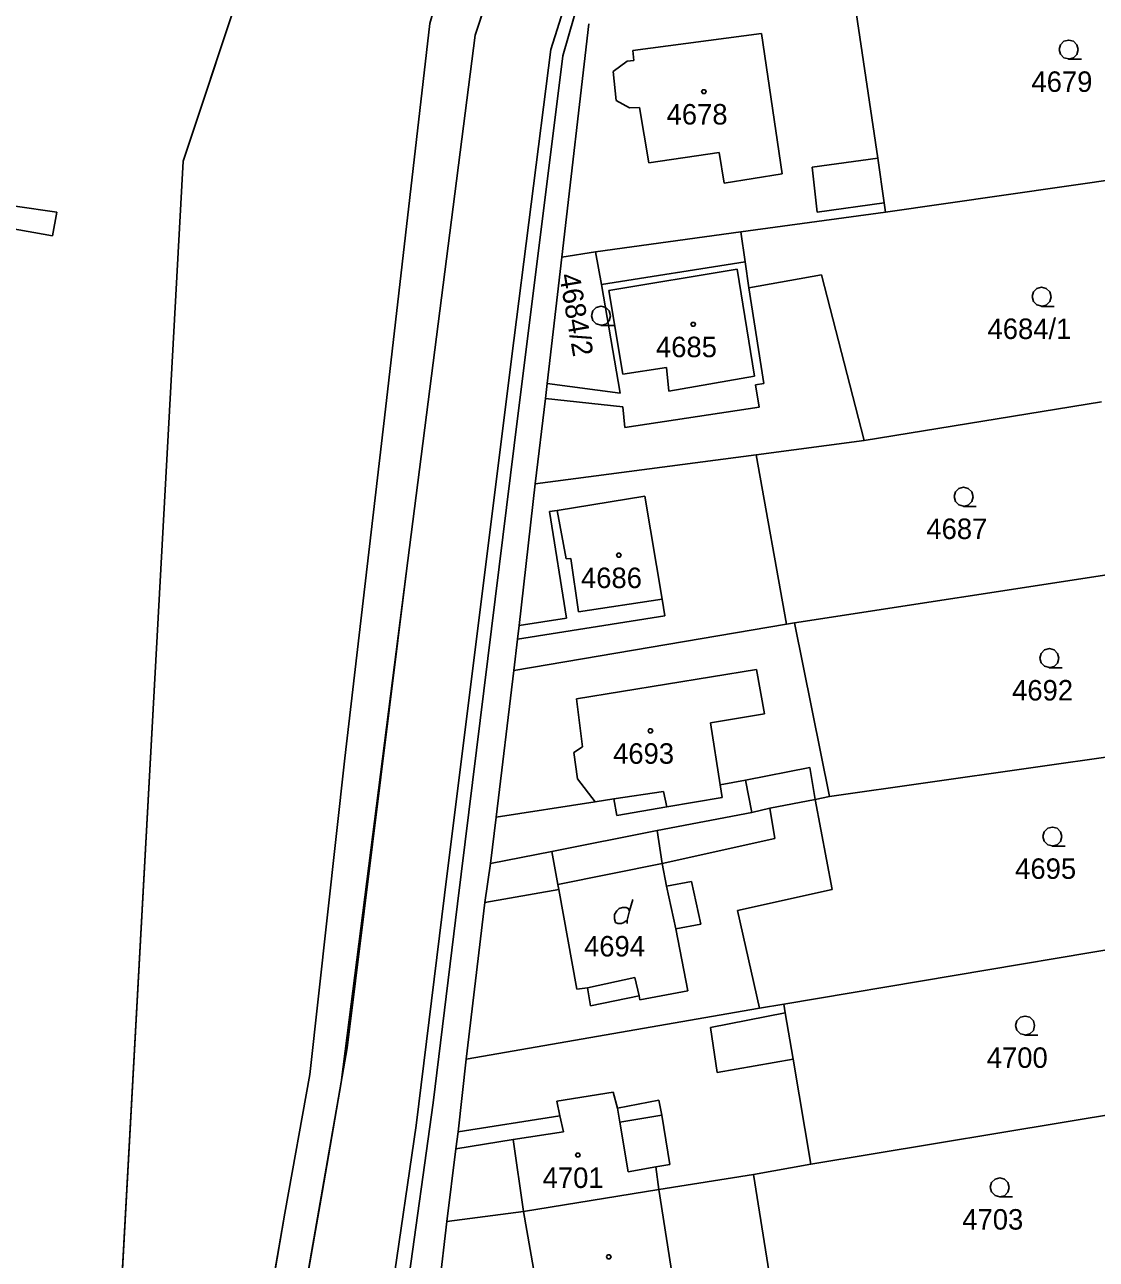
# Model space of a CAD drawing. Extents: x -263587 to -261993, y -1238795 to -1236748.
# Drawn here: x -262821.3 to -262737.7, y -1237799.3 to -1237702.9 of the extents above; entities that cross this region are included whole.
import ezdxf

# ---------------------------------------------------------------- set-up
doc = ezdxf.new("R2010")
doc.units = 0
for name, color, linetype in [('Vrstva 1', 7, 'Continuous'), ('Vrstva 2', 7, 'Continuous'), ('Vrstva 3', 7, 'Continuous')]:
    doc.layers.add(name, color=color, linetype=linetype)

msp = doc.modelspace()

# ---------------------------------------------------------------- linework, layer by layer
at = {"layer": 'Vrstva 1'}
for p, q in [((-262808.97, -1237713.58), (-262798.7, -1237682.73)), ((-262798.7, -1237682.73), (-262808.97, -1237713.58)), ((-262782.84, -1237693.61), (-262786.17, -1237703.72)), ((-262780.26, -1237704.85), (-262777.55, -1237696.31)), ((-262776.92, -1237696.9), (-262779.31, -1237705.34)), ((-262756.66, -1237700.27), (-262754.74, -1237713.33)), ((-262754.74, -1237713.33), (-262756.66, -1237700.27)), ((-262793.17, -1237732.93), (-262789.7, -1237702.82)), ((-262789.7, -1237702.82), (-262793.17, -1237732.93)), ((-262779.4, -1237721.06), (-262777.28, -1237702.84)), ((-262777.28, -1237702.84), (-262779.4, -1237721.06)), ((-262786.17, -1237703.72), (-262791.55, -1237745.76)), ((-262773.86, -1237704.94), (-262763.82, -1237703.61)), ((-262763.82, -1237703.61), (-262762.21, -1237714.56)), ((-262783.33, -1237729.01), (-262780.26, -1237704.85)), ((-262773.78, -1237705.7), (-262773.86, -1237704.94)), ((-262779.31, -1237705.34), (-262783.11, -1237735.78)), ((-262775.4, -1237706.56), (-262774.31, -1237705.75)), ((-262774.31, -1237705.75), (-262773.78, -1237705.7)), ((-262775.17, -1237708.83), (-262775.4, -1237706.56)), ((-262774.12, -1237709.41), (-262775.17, -1237708.83)), ((-262773.33, -1237709.38), (-262774.12, -1237709.41)), ((-262772.6, -1237713.7), (-262773.33, -1237709.38)), ((-262811.09, -1237752.57), (-262808.97, -1237713.58)), ((-262808.97, -1237713.58), (-262811.09, -1237752.57)), ((-262767.11, -1237712.9), (-262772.6, -1237713.7)), ((-262766.74, -1237715.28), (-262767.11, -1237712.9)), ((-262759.87, -1237714.05), (-262754.74, -1237713.33)), ((-262754.74, -1237713.33), (-262754.23, -1237716.83)), ((-262754.23, -1237716.83), (-262754.74, -1237713.33)), ((-262762.21, -1237714.56), (-262766.74, -1237715.28)), ((-262759.46, -1237717.56), (-262759.87, -1237714.05)), ((-262754.12, -1237717.55), (-262730.64, -1237714.17)), ((-262730.64, -1237714.17), (-262754.12, -1237717.55)), ((-262822.09, -1237717.08), (-262818.83, -1237717.56)), ((-262818.83, -1237717.56), (-262822.09, -1237717.08)), ((-262765.43, -1237719.08), (-262754.12, -1237717.55)), ((-262754.12, -1237717.55), (-262765.43, -1237719.08)), ((-262754.23, -1237716.83), (-262759.46, -1237717.56)), ((-262754.23, -1237716.83), (-262754.12, -1237717.55)), ((-262754.12, -1237717.55), (-262754.23, -1237716.83)), ((-262818.83, -1237717.56), (-262819.16, -1237719.4)), ((-262819.16, -1237719.4), (-262818.83, -1237717.56)), ((-262819.16, -1237719.4), (-262822.52, -1237718.81)), ((-262822.52, -1237718.81), (-262819.16, -1237719.4)), ((-262776.76, -1237720.65), (-262765.43, -1237719.08)), ((-262765.43, -1237719.08), (-262776.76, -1237720.65)), ((-262765.43, -1237719.08), (-262765.09, -1237721.44)), ((-262765.09, -1237721.44), (-262765.43, -1237719.08)), ((-262780.55, -1237730.94), (-262779.4, -1237721.06)), ((-262779.4, -1237721.06), (-262780.55, -1237730.94)), ((-262779.4, -1237721.06), (-262776.76, -1237720.65)), ((-262776.76, -1237720.65), (-262779.4, -1237721.06)), ((-262776.31, -1237723.21), (-262776.76, -1237720.65)), ((-262776.76, -1237720.65), (-262776.31, -1237723.21)), ((-262765.09, -1237721.44), (-262776.31, -1237723.21)), ((-262765.71, -1237722.01), (-262775.72, -1237723.66)), ((-262764.37, -1237730.36), (-262765.71, -1237722.01)), ((-262765.09, -1237721.44), (-262765.08, -1237721.44)), ((-262765.08, -1237721.44), (-262765.09, -1237721.44)), ((-262765.08, -1237721.44), (-262764.79, -1237723.47)), ((-262764.79, -1237723.47), (-262765.08, -1237721.44)), ((-262774.85, -1237731.68), (-262776.31, -1237723.21)), ((-262776.31, -1237723.21), (-262774.85, -1237731.68)), ((-262764.79, -1237723.47), (-262759.12, -1237722.46)), ((-262759.12, -1237722.46), (-262764.79, -1237723.47)), ((-262759.12, -1237722.46), (-262755.8, -1237735.39)), ((-262755.8, -1237735.39), (-262759.12, -1237722.46)), ((-262775.72, -1237723.66), (-262774.63, -1237730.21)), ((-262764.79, -1237723.47), (-262763.64, -1237730.93)), ((-262788.55, -1237770.9), (-262783.33, -1237729.01)), ((-262774.63, -1237730.21), (-262771.24, -1237729.69)), ((-262771.24, -1237729.69), (-262771.04, -1237731.52)), ((-262780.68, -1237732.1), (-262780.55, -1237730.94)), ((-262780.55, -1237730.94), (-262780.68, -1237732.1)), ((-262780.55, -1237730.94), (-262774.85, -1237731.68)), ((-262774.85, -1237731.68), (-262780.55, -1237730.94)), ((-262771.04, -1237731.52), (-262764.37, -1237730.36)), ((-262763.64, -1237730.93), (-262764.29, -1237731.03)), ((-262764.29, -1237731.03), (-262763.99, -1237732.79)), ((-262796.35, -1237760.19), (-262793.17, -1237732.93)), ((-262793.17, -1237732.93), (-262796.35, -1237760.19)), ((-262781.48, -1237738.78), (-262780.68, -1237732.1)), ((-262780.68, -1237732.1), (-262781.48, -1237738.78)), ((-262774.65, -1237732.76), (-262780.68, -1237732.1)), ((-262774.49, -1237734.38), (-262774.65, -1237732.76)), ((-262763.99, -1237732.79), (-262774.49, -1237734.38)), ((-262755.8, -1237735.39), (-262737.27, -1237732.36)), ((-262737.27, -1237732.36), (-262755.8, -1237735.39)), ((-262783.11, -1237735.78), (-262787.54, -1237771.56)), ((-262755.8, -1237735.39), (-262764.23, -1237736.5)), ((-262764.23, -1237736.5), (-262755.8, -1237735.39)), ((-262764.23, -1237736.5), (-262781.48, -1237738.78)), ((-262781.48, -1237738.78), (-262764.23, -1237736.5)), ((-262764.23, -1237736.5), (-262761.87, -1237749.73)), ((-262761.87, -1237749.73), (-262764.23, -1237736.5)), ((-262782.72, -1237749.82), (-262781.48, -1237738.78)), ((-262781.48, -1237738.78), (-262782.72, -1237749.82)), ((-262779.77, -1237740.84), (-262772.93, -1237739.74)), ((-262772.93, -1237739.74), (-262771.57, -1237747.77)), ((-262780.36, -1237740.93), (-262779.77, -1237740.84)), ((-262779.03, -1237749.25), (-262780.36, -1237740.93)), ((-262779.05, -1237744.63), (-262779.77, -1237740.84)), ((-262778.69, -1237744.61), (-262779.05, -1237744.63)), ((-262778.1, -1237748.77), (-262778.69, -1237744.61)), ((-262791.55, -1237745.76), (-262796.64, -1237785.51)), ((-262735.51, -1237745.66), (-262761.23, -1237749.63)), ((-262761.23, -1237749.63), (-262735.51, -1237745.66)), ((-262771.57, -1237747.77), (-262778.1, -1237748.77)), ((-262771.35, -1237749.08), (-262771.57, -1237747.77)), ((-262782.85, -1237750.91), (-262771.35, -1237749.08)), ((-262782.72, -1237749.82), (-262779.03, -1237749.25)), ((-262761.87, -1237749.73), (-262783.14, -1237753.36)), ((-262783.14, -1237753.36), (-262761.87, -1237749.73)), ((-262782.85, -1237750.91), (-262782.72, -1237749.82)), ((-262782.72, -1237749.82), (-262782.85, -1237750.91)), ((-262761.23, -1237749.63), (-262761.87, -1237749.73)), ((-262761.87, -1237749.73), (-262761.23, -1237749.63)), ((-262758.51, -1237763.18), (-262761.23, -1237749.63)), ((-262761.23, -1237749.63), (-262758.51, -1237763.18)), ((-262783.14, -1237753.36), (-262782.85, -1237750.91)), ((-262782.85, -1237750.91), (-262783.14, -1237753.36)), ((-262814.19, -1237809), (-262811.09, -1237752.57)), ((-262811.09, -1237752.57), (-262814.19, -1237809)), ((-262784.53, -1237764.8), (-262783.14, -1237753.36)), ((-262783.14, -1237753.36), (-262784.53, -1237764.8)), ((-262764.2, -1237753.26), (-262778.25, -1237755.56)), ((-262763.58, -1237756.74), (-262764.2, -1237753.26)), ((-262778.25, -1237755.56), (-262777.78, -1237759.31)), ((-262767.79, -1237757.44), (-262763.58, -1237756.74)), ((-262767.03, -1237762.27), (-262767.79, -1237757.44)), ((-262728.58, -1237758.91), (-262758.51, -1237763.18)), ((-262758.51, -1237763.18), (-262728.58, -1237758.91)), ((-262777.78, -1237759.31), (-262778.46, -1237759.74)), ((-262778.46, -1237759.74), (-262778.19, -1237761.82)), ((-262799.08, -1237784.9), (-262796.35, -1237760.19)), ((-262796.35, -1237760.19), (-262799.08, -1237784.9)), ((-262760.05, -1237760.91), (-262765.05, -1237761.91)), ((-262759.62, -1237763.41), (-262760.05, -1237760.91)), ((-262778.19, -1237761.82), (-262776.79, -1237763.61)), ((-262775.33, -1237763.38), (-262771.47, -1237762.79)), ((-262771.47, -1237762.79), (-262771.2, -1237764)), ((-262765.05, -1237761.91), (-262767.03, -1237762.27)), ((-262766.88, -1237763.26), (-262767.03, -1237762.27)), ((-262764.57, -1237764.44), (-262765.05, -1237761.91)), ((-262784.53, -1237764.8), (-262776.79, -1237763.61)), ((-262776.79, -1237763.61), (-262775.33, -1237763.38)), ((-262775.33, -1237763.38), (-262775.1, -1237764.66)), ((-262771.2, -1237764), (-262766.88, -1237763.26)), ((-262759.62, -1237763.41), (-262763.17, -1237764.11)), ((-262763.17, -1237764.11), (-262759.62, -1237763.41)), ((-262758.51, -1237763.18), (-262759.62, -1237763.41)), ((-262759.62, -1237763.41), (-262758.51, -1237763.18)), ((-262758.29, -1237770.45), (-262759.62, -1237763.41)), ((-262759.62, -1237763.41), (-262758.29, -1237770.45)), ((-262784.97, -1237768.43), (-262784.53, -1237764.8)), ((-262784.53, -1237764.8), (-262784.97, -1237768.43)), ((-262775.1, -1237764.66), (-262771.2, -1237764)), ((-262764.57, -1237764.44), (-262771.96, -1237765.85)), ((-262771.96, -1237765.85), (-262764.57, -1237764.44)), ((-262763.17, -1237764.11), (-262764.57, -1237764.44)), ((-262764.57, -1237764.44), (-262763.17, -1237764.11)), ((-262763.17, -1237764.11), (-262762.76, -1237766.48)), ((-262771.96, -1237765.85), (-262780.19, -1237767.48)), ((-262780.19, -1237767.48), (-262771.96, -1237765.85)), ((-262771.96, -1237765.85), (-262771.56, -1237768.41)), ((-262762.76, -1237766.48), (-262771.56, -1237768.41)), ((-262780.19, -1237767.48), (-262784.97, -1237768.43)), ((-262784.97, -1237768.43), (-262780.19, -1237767.48)), ((-262780.19, -1237767.48), (-262779.72, -1237770.06)), ((-262785.41, -1237771.46), (-262784.97, -1237768.43)), ((-262784.97, -1237768.43), (-262785.41, -1237771.46)), ((-262779.72, -1237770.06), (-262771.56, -1237768.41)), ((-262771.56, -1237768.41), (-262771.22, -1237770.18)), ((-262785.41, -1237771.46), (-262779.64, -1237770.44)), ((-262779.64, -1237770.44), (-262779.72, -1237770.06)), ((-262778.23, -1237778.23), (-262779.64, -1237770.44)), ((-262771.22, -1237770.18), (-262769.27, -1237769.83)), ((-262770.5, -1237773.53), (-262771.22, -1237770.18)), ((-262769.27, -1237769.83), (-262768.54, -1237773.15)), ((-262765.68, -1237772.09), (-262758.29, -1237770.45)), ((-262758.29, -1237770.45), (-262765.68, -1237772.09)), ((-262790.78, -1237788.88), (-262788.55, -1237770.9)), ((-262786.86, -1237783.7), (-262785.41, -1237771.46)), ((-262785.41, -1237771.46), (-262786.86, -1237783.7)), ((-262774.12, -1237772.12), (-262773.85, -1237771.22)), ((-262787.54, -1237771.56), (-262789.45, -1237787.11)), ((-262763.97, -1237779.71), (-262765.68, -1237772.09)), ((-262765.68, -1237772.09), (-262763.97, -1237779.71)), ((-262768.54, -1237773.15), (-262770.5, -1237773.53)), ((-262770.5, -1237773.53), (-262769.57, -1237778.36)), ((-262762.08, -1237779.41), (-262730.28, -1237774.06)), ((-262730.28, -1237774.06), (-262762.08, -1237779.41)), ((-262773.69, -1237777.32), (-262777.4, -1237778.13)), ((-262773.37, -1237778.76), (-262773.69, -1237777.32)), ((-262777.4, -1237778.13), (-262778.23, -1237778.23)), ((-262777.17, -1237779.53), (-262777.4, -1237778.13)), ((-262773.37, -1237778.76), (-262777.17, -1237779.53)), ((-262773.32, -1237779.06), (-262773.37, -1237778.76)), ((-262769.57, -1237778.36), (-262773.32, -1237779.06)), ((-262786.86, -1237783.7), (-262763.97, -1237779.71)), ((-262763.97, -1237779.71), (-262786.86, -1237783.7)), ((-262761.97, -1237780.07), (-262767.79, -1237781.22)), ((-262763.97, -1237779.71), (-262762.08, -1237779.41)), ((-262762.08, -1237779.41), (-262763.97, -1237779.71)), ((-262761.97, -1237780.07), (-262762.08, -1237779.41)), ((-262762.08, -1237779.41), (-262761.97, -1237780.07)), ((-262761.35, -1237783.7), (-262761.97, -1237780.07)), ((-262761.97, -1237780.07), (-262761.35, -1237783.7)), ((-262767.79, -1237781.22), (-262767.27, -1237784.74)), ((-262787.5, -1237789.37), (-262786.86, -1237783.7)), ((-262786.86, -1237783.7), (-262787.5, -1237789.37)), ((-262767.27, -1237784.74), (-262761.35, -1237783.7)), ((-262759.96, -1237791.89), (-262761.35, -1237783.7)), ((-262761.35, -1237783.7), (-262759.96, -1237791.89)), ((-262801.02, -1237795.72), (-262799.08, -1237784.9)), ((-262799.08, -1237784.9), (-262801.02, -1237795.72)), ((-262796.64, -1237785.51), (-262798.11, -1237794.1)), ((-262779.8, -1237786.97), (-262775.4, -1237786.28)), ((-262779.55, -1237788.12), (-262779.8, -1237786.97)), ((-262775.4, -1237786.28), (-262775.06, -1237787.53)), ((-262771.83, -1237786.9), (-262775.06, -1237787.53)), ((-262771.6, -1237788.08), (-262771.83, -1237786.9)), ((-262789.45, -1237787.11), (-262793.38, -1237815.32)), ((-262775.06, -1237787.53), (-262774.88, -1237788.63)), ((-262759.96, -1237791.89), (-262730.43, -1237787.01)), ((-262730.43, -1237787.01), (-262759.96, -1237791.89)), ((-262794.6, -1237815.14), (-262790.78, -1237788.88)), ((-262787.5, -1237789.37), (-262779.55, -1237788.12)), ((-262779.27, -1237789.38), (-262779.55, -1237788.12)), ((-262771.6, -1237788.08), (-262774.88, -1237788.63)), ((-262774.88, -1237788.63), (-262774.22, -1237792.49)), ((-262770.96, -1237791.92), (-262771.6, -1237788.08)), ((-262787.67, -1237790.7), (-262787.5, -1237789.37)), ((-262787.5, -1237789.37), (-262787.67, -1237790.7)), ((-262783.2, -1237789.97), (-262779.27, -1237789.38)), ((-262788.39, -1237796.39), (-262787.67, -1237790.7)), ((-262787.67, -1237790.7), (-262788.39, -1237796.39)), ((-262787.67, -1237790.7), (-262783.2, -1237789.97)), ((-262782.4, -1237795.6), (-262783.2, -1237789.97)), ((-262774.22, -1237792.49), (-262772.07, -1237792.11)), ((-262772.07, -1237792.11), (-262770.96, -1237791.92)), ((-262771.83, -1237793.89), (-262772.07, -1237792.11)), ((-262771.83, -1237793.89), (-262764.44, -1237792.7)), ((-262764.44, -1237792.7), (-262771.83, -1237793.89)), ((-262764.44, -1237792.7), (-262759.96, -1237791.89)), ((-262759.96, -1237791.89), (-262764.44, -1237792.7)), ((-262764.44, -1237792.7), (-262762.53, -1237804.73)), ((-262762.53, -1237804.73), (-262764.44, -1237792.7)), ((-262798.11, -1237794.1), (-262802.12, -1237816.98)), ((-262782.4, -1237795.6), (-262771.83, -1237793.89)), ((-262771.83, -1237793.89), (-262782.4, -1237795.6)), ((-262771.83, -1237793.89), (-262770.27, -1237803.76)), ((-262788.39, -1237796.39), (-262782.4, -1237795.6)), ((-262782.4, -1237795.6), (-262788.39, -1237796.39)), ((-262782.4, -1237795.6), (-262780.63, -1237805.56)), ((-262808.6, -1237839.45), (-262801.02, -1237795.72)), ((-262801.02, -1237795.72), (-262808.6, -1237839.45)), ((-262789.51, -1237806.25), (-262788.39, -1237796.39)), ((-262788.39, -1237796.39), (-262789.51, -1237806.25))]:
    msp.add_line(p, q, dxfattribs=at)
for points in [[(-262739.82, -1237705.59), (-262740.2, -1237705.49), (-262740.47, -1237705.22), (-262740.57, -1237704.85), (-262740.47, -1237704.48), (-262740.2, -1237704.21), (-262739.83, -1237704.11), (-262739.46, -1237704.21), (-262739.19, -1237704.48), (-262739.09, -1237704.86), (-262739.19, -1237705.24), (-262739.46, -1237705.51), (-262739.84, -1237705.61), (-262738.84, -1237705.61)], [(-262741.94, -1237724.89), (-262742.32, -1237724.79), (-262742.59, -1237724.52), (-262742.69, -1237724.15), (-262742.59, -1237723.78), (-262742.32, -1237723.51), (-262741.95, -1237723.41), (-262741.58, -1237723.51), (-262741.31, -1237723.78), (-262741.21, -1237724.16), (-262741.31, -1237724.54), (-262741.58, -1237724.81), (-262741.96, -1237724.91), (-262740.96, -1237724.91)], [(-262776.33, -1237726.38), (-262776.71, -1237726.28), (-262776.98, -1237726.01), (-262777.08, -1237725.64), (-262776.98, -1237725.27), (-262776.71, -1237725), (-262776.34, -1237724.9), (-262775.97, -1237725), (-262775.7, -1237725.27), (-262775.6, -1237725.65), (-262775.7, -1237726.03), (-262775.97, -1237726.3), (-262776.35, -1237726.4), (-262775.35, -1237726.4)], [(-262748.03, -1237740.51), (-262748.41, -1237740.41), (-262748.68, -1237740.14), (-262748.78, -1237739.77), (-262748.68, -1237739.4), (-262748.41, -1237739.13), (-262748.04, -1237739.03), (-262747.67, -1237739.13), (-262747.4, -1237739.4), (-262747.3, -1237739.78), (-262747.4, -1237740.16), (-262747.67, -1237740.43), (-262748.05, -1237740.53), (-262747.05, -1237740.53)], [(-262741.33, -1237753.12), (-262741.71, -1237753.02), (-262741.98, -1237752.75), (-262742.08, -1237752.38), (-262741.98, -1237752.01), (-262741.71, -1237751.74), (-262741.34, -1237751.64), (-262740.97, -1237751.74), (-262740.7, -1237752.01), (-262740.6, -1237752.39), (-262740.7, -1237752.77), (-262740.97, -1237753.04), (-262741.35, -1237753.14), (-262740.35, -1237753.14)], [(-262741.09, -1237767.05), (-262741.47, -1237766.95), (-262741.74, -1237766.68), (-262741.84, -1237766.31), (-262741.74, -1237765.94), (-262741.47, -1237765.67), (-262741.1, -1237765.57), (-262740.73, -1237765.67), (-262740.46, -1237765.94), (-262740.36, -1237766.32), (-262740.46, -1237766.7), (-262740.73, -1237766.97), (-262741.11, -1237767.07), (-262740.11, -1237767.07)], [(-262774.3, -1237773.11), (-262774.3, -1237772.84), (-262774.12, -1237772.12), (-262774.21, -1237771.94), (-262774.39, -1237771.85), (-262774.66, -1237771.85), (-262774.93, -1237771.94), (-262775.11, -1237772.12), (-262775.29, -1237772.39), (-262775.29, -1237772.75), (-262775.2, -1237773.02), (-262775.02, -1237773.11), (-262774.75, -1237773.11), (-262774.57, -1237773.02), (-262774.3, -1237772.84)], [(-262743.22, -1237781.81), (-262743.6, -1237781.71), (-262743.87, -1237781.44), (-262743.97, -1237781.07), (-262743.87, -1237780.7), (-262743.6, -1237780.43), (-262743.23, -1237780.33), (-262742.86, -1237780.43), (-262742.59, -1237780.7), (-262742.49, -1237781.08), (-262742.59, -1237781.46), (-262742.86, -1237781.73), (-262743.24, -1237781.83), (-262742.24, -1237781.83)], [(-262745.2, -1237794.44), (-262745.58, -1237794.34), (-262745.85, -1237794.07), (-262745.95, -1237793.7), (-262745.85, -1237793.33), (-262745.58, -1237793.06), (-262745.21, -1237792.96), (-262744.84, -1237793.06), (-262744.57, -1237793.33), (-262744.47, -1237793.71), (-262744.57, -1237794.09), (-262744.84, -1237794.36), (-262745.22, -1237794.46), (-262744.22, -1237794.46)]]:
    msp.add_lwpolyline(points, dxfattribs=at)
for points in [[(-262768.22, -1237707.99), (-262768.13, -1237708.14), (-262768.22, -1237708.29), (-262768.4, -1237708.29), (-262768.49, -1237708.14), (-262768.4, -1237707.99)], [(-262769.05, -1237726.16), (-262768.96, -1237726.31), (-262769.05, -1237726.46), (-262769.23, -1237726.46), (-262769.32, -1237726.31), (-262769.23, -1237726.16)], [(-262774.86, -1237744.19), (-262774.77, -1237744.34), (-262774.86, -1237744.49), (-262775.04, -1237744.49), (-262775.13, -1237744.34), (-262775.04, -1237744.19)], [(-262772.39, -1237757.91), (-262772.3, -1237758.06), (-262772.39, -1237758.21), (-262772.57, -1237758.21), (-262772.66, -1237758.06), (-262772.57, -1237757.91)], [(-262778.06, -1237791.04), (-262777.97, -1237791.19), (-262778.06, -1237791.34), (-262778.24, -1237791.34), (-262778.33, -1237791.19), (-262778.24, -1237791.04)], [(-262775.65, -1237798.99), (-262775.56, -1237799.14), (-262775.65, -1237799.29), (-262775.83, -1237799.29), (-262775.92, -1237799.14), (-262775.83, -1237798.99)]]:
    msp.add_lwpolyline(points, close=True, dxfattribs=at)
at = {"layer": 'Vrstva 2'}
msp.add_lwpolyline([(-262816, -1237920.48), (-262814.5, -1237895.48), (-262813.94, -1237886.41), (-262813.63, -1237883.9), (-262807.875, -1237850.44), (-262802.12, -1237816.98), (-262796.149, -1237782.824), (-262791.55, -1237745.76), (-262786.17, -1237703.72), (-262782.84, -1237693.61), (-262772.12, -1237668.99), (-262761.4, -1237644.37), (-262753.33, -1237625.635), (-262745.26, -1237606.9)], dxfattribs=at)
at = {"layer": 'Vrstva 3'}
for points in [[(-262832.05, -1237925.75), (-262830.49, -1237902.58), (-262827.29, -1237854.65), (-262820.21, -1237823.89), (-262814.19, -1237809), (-262811.09, -1237752.57), (-262808.97, -1237713.58), (-262798.7, -1237682.73), (-262781.6, -1237646.81), (-262760.18, -1237607.41)], [(-262745.26, -1237606.9), (-262760.57, -1237638.77), (-262775.42, -1237669.36), (-262786.87, -1237692.81), (-262789.7, -1237702.82), (-262793.17, -1237732.93), (-262796.35, -1237760.19), (-262799.08, -1237784.9), (-262801.02, -1237795.72), (-262808.6, -1237839.45), (-262816.48, -1237884.24), (-262818.14, -1237911.96), (-262819.7, -1237938.79)]]:
    msp.add_lwpolyline(points, dxfattribs=at)

# ---------------------------------------------------------------- texts
at = {"layer": 'Vrstva 1'}
for s, p in [('4679', (-262742.738, -1237708.16)), ('4678', (-262771.222, -1237710.71)), ('4684/1', (-262746.168, -1237727.46)), ('4685', (-262772.052, -1237728.88)), ('4687', (-262750.942, -1237743.08)), ('4686', (-262777.906, -1237746.91)), ('4692', (-262744.248, -1237755.69)), ('4693', (-262775.398, -1237760.63)), ('4695', (-262744.008, -1237769.62)), ('4694', (-262777.668, -1237775.68)), ('4700', (-262746.226, -1237784.38)), ('4701', (-262780.898, -1237793.76)), ('4703', (-262748.137, -1237797.01))]:
    msp.add_text(s, height=1.6, dxfattribs=at).set_placement(p)
msp.add_text('4684/2', height=1.6, rotation=279.71799, dxfattribs=at).set_placement((-262779.609, -1237722.463))

doc.saveas('drawing.dxf')
